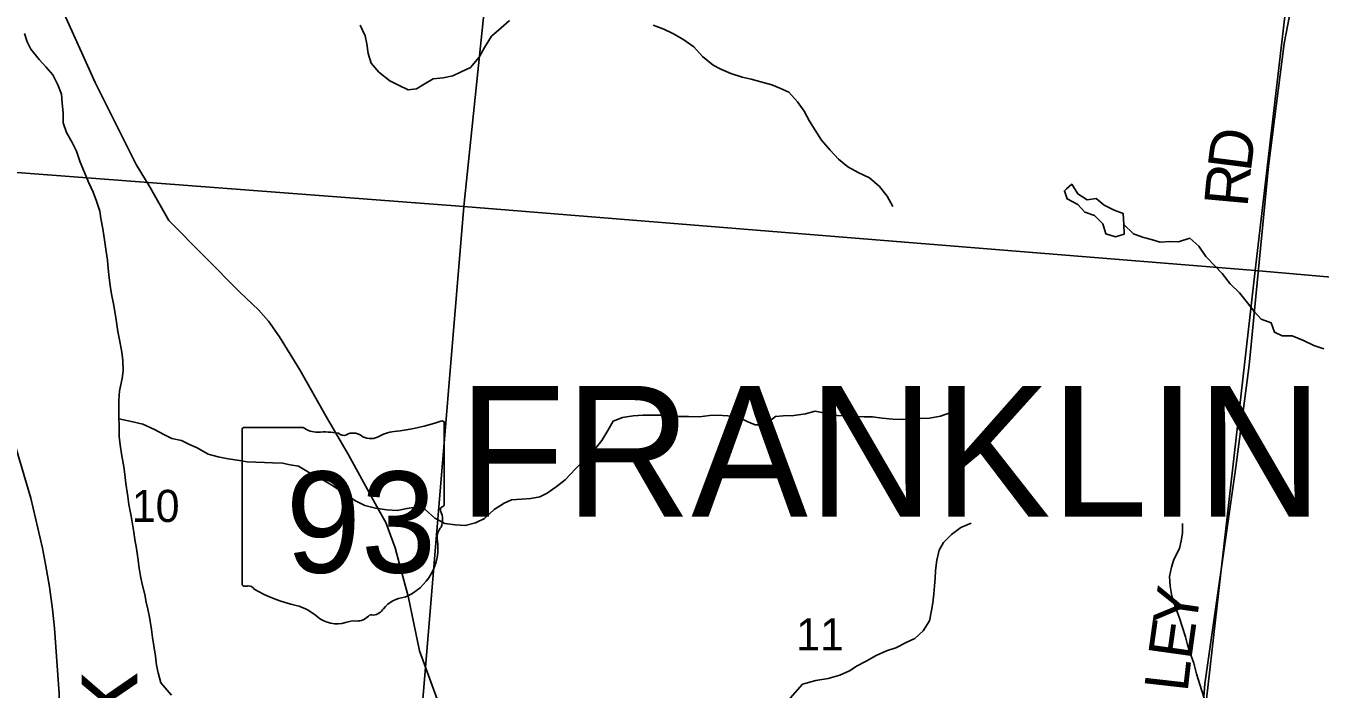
# Model space of a CAD drawing. Extents: x 1715311 to 2083412, y 146837 to 553079.
# Drawn here: x 1938656 to 1947566, y 364200 to 368764 of the extents above; entities that cross this region are included whole.
import ezdxf

# ---------------------------------------------------------------- set-up
doc = ezdxf.new("R2010")
doc.units = 0
for name, color, linetype in [('GM_X_Major_River', 7, 'Continuous'), ('GM_X_Major_River_Text', 7, 'Continuous'), ('GM_X_Minor_Lake', 7, 'Continuous'), ('GM_X_Minor_River', 7, 'Continuous'), ('GM_X_Rail_Line', 7, 'Continuous'), ('GM_X_Section', 7, 'Continuous'), ('GM_X_Section_Text', 7, 'Continuous'), ('GM_X_State_Location', 7, 'Continuous'), ('GM_X_State_Route', 7, 'Continuous'), ('GM_X_State_Shield', 7, 'Continuous'), ('GM_X_Township_Road', 7, 'Continuous'), ('GM_X_Township_Road_Text', 7, 'Continuous'), ('GM_X_Township_Text', 7, 'Continuous')]:
    doc.layers.add(name, color=color, linetype=linetype)

msp = doc.modelspace()

# ---------------------------------------------------------------- linework, layer by layer
at = {"layer": 'GM_X_Major_River'}
for points in [[(1938646.3, 368712.4), (1938665.8, 368654.1), (1938689.4, 368603.9), (1938748.9, 368533.3), (1938794.5, 368482.8), (1938842, 368428.4), (1938875.5, 368358), (1938900.9, 368293.7), (1938906.4, 368233.5), (1938913.8, 368165.4), (1938913.3, 368097.2), (1938936.7, 368031), (1938974.2, 367962.5), (1939003.7, 367902.2), (1939031.1, 367825.9), (1939060.5, 367755.5), (1939087.9, 367689.2), (1939119.4, 367618.8), (1939142.9, 367558.5), (1939164.3, 367488.2), (1939171.9, 367438.1), (1939185.3, 367367.9), (1939200.5, 367275.6)], [(1939200.5, 367275.6), (1939210, 367211.4), (1939217.5, 367151.2), (1939223, 367095.1), (1939230.5, 367030.9), (1939236, 366976.8), (1939245.5, 366918.6), (1939259, 366852.4), (1939272.3, 366772.2), (1939281.8, 366710), (1939289.4, 366659.8), (1939302.8, 366591.6), (1939316.2, 366519.4), (1939323.7, 366461.2), (1939325.1, 366389.1), (1939318.7, 366337.1), (1939300, 366253.1), (1939295.4, 366189), (1939296.9, 366130.9), (1939296.4, 366072.8), (1939297.9, 366008.7), (1939299.3, 365936.5), (1939306.7, 365864.3), (1939316.2, 365804.2), (1939329.6, 365730), (1939337.1, 365675.8), (1939344.6, 365615.6), (1939357.9, 365525.4), (1939365.4, 365471.2), (1939380.7, 365391), (1939390.3, 365334.8), (1939399.8, 365280.6), (1939407.4, 365230.5), (1939416.9, 365168.3), (1939426.3, 365102.1), (1939435.7, 365031.9), (1939445.3, 364977.8), (1939456.8, 364921.6), (1939474.2, 364851.3), (1939483.8, 364799.1), (1939495.4, 364749), (1939506.9, 364694.8), (1939520.2, 364610.5), (1939527.8, 364554.4), (1939537.3, 364498.2), (1939548.7, 364426), (1939556.2, 364363.8), (1939567.8, 364311.6), (1939585.2, 364243.4)], [(1939585.2, 364243.4), (1939657.8, 364157.4)]]:
    msp.add_lwpolyline(points, dxfattribs=at)
at = {"layer": 'GM_X_Minor_Lake'}
for points in [[(1945821.2, 367643.7), (1945805.7, 367630.1), (1945825.5, 367574), (1945897.3, 367535.7), (1945947.1, 367481.5), (1946012.9, 367459.2), (1946070.7, 367401), (1946090.4, 367332.8), (1946158.3, 367312.6), (1946216.3, 367330.4), (1946214.5, 367396.5)], [(1946214.5, 367396.5), (1946210.8, 367472.6), (1946148.9, 367496.8), (1946079.1, 367531.1), (1946025.3, 367575.3), (1945961.4, 367567.5), (1945897.5, 367607.8), (1945855.8, 367674), (1945821.2, 367643.7)]]:
    msp.add_lwpolyline(points, dxfattribs=at)
at = {"layer": 'GM_X_Minor_River'}
for points in [[(1940957.9, 368769.8), (1940991.6, 368695.5), (1941003.4, 368641.5), (1941013.2, 368573.3), (1941032.9, 368507.2), (1941086.7, 368446.9), (1941162.4, 368386.6), (1941222.2, 368356.4), (1941288.1, 368324.1), (1941346.1, 368331.9), (1941398.1, 368363.8), (1941460.2, 368399.6), (1941528.2, 368407.4), (1941596.1, 368421.2), (1941652.2, 368449), (1941716.2, 368478.9), (1941776.4, 368548.7), (1941812.6, 368616.7), (1941862.8, 368692.6), (1941929, 368750.5), (1941985.1, 368802.3)], [(1942974.1, 368769), (1943048, 368742.7), (1943109.8, 368712.4), (1943179.6, 368672.1), (1943255.4, 368619.8), (1943315.1, 368553.5), (1943386.8, 368493.2), (1943440.7, 368467), (1943510.5, 368436.8), (1943588.4, 368412.5), (1943648.3, 368398.2), (1943716.2, 368380), (1943792, 368357.7), (1943845.9, 368335.5), (1943909.7, 368309.3), (1943969.4, 368241), (1944015.2, 368176.8), (1944050.9, 368108.6), (1944090.7, 368046.3), (1944134.4, 367978.1), (1944192.1, 367909.8)], [(1944192.1, 367909.8), (1944249.9, 367847.6), (1944315.6, 367795.3), (1944385.4, 367755), (1944463.2, 367718.7), (1944533, 367658.4), (1944586.7, 367592.1), (1944624.4, 367521.9)], [(1947592.3, 366541), (1947522.5, 366565.2), (1947450.7, 366599.5), (1947372.8, 366631.8), (1947304.9, 366630), (1947251, 366656.2), (1947229.3, 366720.3), (1947161.4, 366746.6), (1947111.7, 366798.8), (1947065.9, 366859), (1947010.2, 366927.3), (1946946.5, 366989.6), (1946890.8, 367059.9), (1946841, 367112.1), (1946779.3, 367176.4), (1946731.5, 367248.6), (1946669.8, 367302.9), (1946591.8, 367279.1), (1946531.8, 367279.3), (1946465.9, 367275.5), (1946412, 367291.7), (1946344.1, 367310), (1946280.3, 367332.2), (1946214.5, 367396.5)], [(1939296.7, 366060.8), (1939391.9, 366039.8), (1939461.8, 366023.6), (1939541.6, 365987.3), (1939605.4, 365951), (1939661.3, 365924.8), (1939727.2, 365910.6), (1939783, 365884.3), (1939834.9, 365860.1), (1939910.7, 365817.8), (1939980.5, 365797.6), (1940048.4, 365785.3), (1940126.3, 365773), (1940180.3, 365762.8), (1940240.2, 365762.6), (1940300.1, 365758.5), (1940354.1, 365756.3), (1940424, 365754), (1940475.9, 365743.8), (1940533.9, 365733.6), (1940613.6, 365685.3), (1940689.4, 365647), (1940763.2, 365602.7), (1940841, 365552.4), (1940920.7, 365498), (1940990.5, 365463.8), (1941062.4, 365445.5), (1941140.3, 365433.2), (1941212.2, 365429), (1941280.2, 365442.8), (1941352.2, 365454.5), (1941406.1, 365436.3), (1941471.8, 365376), (1941539.6, 365339.8), (1941611.5, 365329.5), (1941681.5, 365325.3), (1941751.5, 365345.1), (1941813.5, 365374.9), (1941879.7, 365436.7), (1941949.7, 365480.5), (1941999.8, 365502.4), (1942067.7, 365506.2), (1942131.7, 365512), (1942193.7, 365523.8), (1942245.7, 365547.6), (1942307.8, 365591.5), (1942369.9, 365639.3), (1942440.1, 365715.2), (1942496.3, 365773), (1942566.5, 365842.9), (1942620.6, 365910.8), (1942662.8, 365978.7), (1942699, 366044.7), (1942763.1, 366068.5), (1942837, 366080.3), (1942907, 366084), (1942974.9, 366085.8), (1943026.9, 366085.6), (1943078.8, 366077.4), (1943146.7, 366075.2), (1943218.7, 366075), (1943294.6, 366074.7), (1943362.6, 366082.5), (1943418.5, 366084.3), (1943488.5, 366080.1), (1943556.4, 366075.8), (1943622.2, 366041.6), (1943676.1, 366019.4), (1943744, 366019.1), (1943816.2, 366075), (1943870.1, 366080.8), (1943942.1, 366082.5), (1944024, 366094.3), (1944090, 366112.1), (1944157.9, 366099.8), (1944241.8, 366083.5), (1944295.8, 366081.3), (1944427.6, 366072.9), (1944485.6, 366072.7), (1944551.5, 366064.5), (1944625.4, 366058.2), (1944689.3, 366056), (1944761.3, 366061.8), (1944813.2, 366061.6), (1944877.2, 366065.4), (1944953.2, 366077.1), (1945023.2, 366102.9)], [(1944001.7, 364233.4), (1944093.7, 364257.9), (1944179.7, 364271.6), (1944259.7, 364295.4), (1944325.7, 364325.2), (1944379.8, 364361), (1944441.8, 364392.9), (1944509.9, 364430.7), (1944581.9, 364462.5), (1944646, 364484.3), (1944722, 364522.1), (1944776.1, 364547.9), (1944834.2, 364599.8), (1944876.4, 364669.8), (1944890.6, 364741.8), (1944900.8, 364793.8), (1944907, 364855.9), (1944911.2, 364909.9), (1944915.4, 364960), (1944919.5, 365016), (1944927.8, 365088.1), (1944944, 365156.1), (1944974.2, 365208), (1945028.3, 365263.9), (1945092.4, 365311.8), (1945164.4, 365341.6)], [(1946737.3, 364231.5), (1946715.5, 364305.2), (1946695.7, 364377.4), (1946672, 364447.5), (1946654.2, 364503.6), (1946638.4, 364559.8), (1946618.7, 364623.9), (1946594.9, 364694.1), (1946569.2, 364768.2), (1946545.5, 364838.4), (1946533.7, 364908.5), (1946529.9, 364974.6), (1946542.2, 365038.6), (1946558.3, 365092.6), (1946598.5, 365166.6), (1946608.7, 365220.6), (1946618.9, 365272.7), (1946619.1, 365338.7)], [(1943902, 364119.8), (1944001.7, 364233.4)], [(1946767.6, 364137), (1946737.3, 364231.5)]]:
    msp.add_lwpolyline(points, dxfattribs=at)
at = {"layer": 'GM_X_Rail_Line'}
msp.add_lwpolyline([(1938556, 360365.7), (1938778.9, 362720.4), (1938837.3, 363302.4), (1938869.5, 363690.8), (1938883.1, 364037.4), (1938885.4, 364166.6), (1938854.2, 364619.1), (1938839.6, 364750), (1938819.6, 364903.1), (1938790.8, 365059.6), (1938770.8, 365169.3), (1938690.8, 365514.6), (1938582.1, 365878.3)], dxfattribs=at)
at = {"layer": 'GM_X_Section'}
for points in [[(1936715.6, 373285.2), (1937153.6, 373248.9), (1942217.9, 372775.4), (1941670.2, 367521.1), (1936391.8, 367922.8)], [(1942217.9, 372775.4), (1942460, 372757.2), (1947726.4, 372287.6), (1947118.7, 367081.4), (1941670.2, 367521.1)], [(1952998.8, 371814), (1952754.9, 369183.8), (1952509.1, 366607.6), (1947118.7, 367081.4), (1947726.4, 372287.6)], [(1941670.2, 367521.1), (1941225.5, 362171.3), (1936211.1, 362598.5), (1936391.8, 367922.8)], [(1947118.7, 367081.4), (1946509.9, 361725.8), (1941225.5, 362171.3), (1941670.2, 367521.1)], [(1947118.7, 367081.4), (1952509.1, 366607.6), (1952234.1, 363778.4), (1951966.4, 361232.3), (1946509.9, 361725.8)]]:
    msp.add_lwpolyline(points, close=True, dxfattribs=at)
at = {"layer": 'GM_X_State_Route'}
msp.add_lwpolyline([(1941488.5, 364129.5), (1941366.8, 364463.5), (1941288.1, 364838.5), (1941231, 365050.5), (1941197.9, 365172.2), (1941135.2, 365345.4), (1941085.5, 365432.1), (1940876.9, 365812.7), (1940724.3, 366077), (1940542.8, 366396.3), (1940402, 366624.9), (1940326.9, 366731.4), (1940258, 366809.6), (1940129.7, 366931.7), (1939640.7, 367424.1), (1939512.7, 367652.8), (1939415.7, 367810.3), (1939132.3, 368373.6), (1938889.4, 368914.8), (1938840.1, 369084.3), (1938756.5, 369674.7), (1938703, 370041.8), (1938680.7, 370167.2)], dxfattribs=at)
at = {"layer": 'GM_X_State_Shield'}
for p, q in [((1941537, 365474.7), (1941537, 366027.4)), ((1940144.8, 365983.1), (1940144.8, 364926.4)), ((1940566.2, 366001.2), (1940158.5, 366001.2)), ((1941536.9, 365474.8), (1941537, 365474.7))]:
    msp.add_line(p, q, dxfattribs=at)
for centre, radius, start, end in [((1941041.1, 367441.8), 1476.4, 275.84447, 288.90645), ((1941521.6, 366029.7), 15.5, 351.86209, 97.738), ((1940160.8, 365985.3), 16.1, 98.1301, 188.1301), ((1940663.3, 366123.9), 156.4, 231.61951, 271.11188), ((1940715.2, 365408), 561.6, 80.48669, 94.98827), ((1940842.7, 365990.8), 45.1, 219.79206, 297.10237), ((1940909, 365868.7), 93.8, 54.46668, 119.14113), ((1941030.1, 366036.2), 112.9, 233.85621, 294.82819), ((1941229.4, 365678.5), 297, 97.34618, 120.76885), ((1941533.4, 365434.1), 24, 107.94398, 210.33697), ((1941380.8, 365364.2), 144, 340.03296, 23.64957), ((1941520.5, 365472.5), 16.6, 289.60381, 7.73413), ((1941592.5, 365243.4), 104.8, 136.8065, 186.92959), ((1941123.8, 365173.1), 369.3, 292.30889, 8.98584), ((1940160.9, 364924.1), 16.3, 171.95839, 258.30661), ((1940163.4, 365032.2), 124.2, 267.33899, 280.60386), ((1940188.8, 364865.5), 44.8, 29.74838, 93.27175), ((1940754.1, 365814.8), 1066.1, 240.41292, 257.1985), ((1940436.2, 364451.7), 333.6, 47.18416, 75.83597), ((1941279.5, 364629.8), 202.2, 94.40312, 142.57675), ((1940797, 364860.2), 211.7, 230.70037, 286.29184), ((1940934.8, 364781.1), 112.8, 268.77702, 315.54927), ((1941036.8, 364678.8), 31.8, 65.75173, 132.64842), ((1941023.3, 364824), 119.3, 282.87319, 323.27711), ((1940919.3, 364494.9), 173.9, 85.69512, 111.20995)]:
    msp.add_arc(centre, radius, start, end, dxfattribs=at)
at = {"layer": 'GM_X_Township_Road'}
msp.add_lwpolyline([(1946662, 362794.4), (1946772.1, 364236.8), (1946985, 365727.1), (1947078.8, 366428.4), (1947210.3, 367799.7), (1947319.1, 368644), (1947402.9, 369087), (1947408, 369148.5), (1947384.1, 369187.9), (1947360.2, 369206.7), (1947326, 369211.8), (1947281.5, 369206.7), (1947249.1, 369210.1), (1947223.4, 369228.9), (1947208, 369290.5)], dxfattribs=at)

# ---------------------------------------------------------------- texts
at = {"layer": 'GM_X_Major_River_Text'}
msp.add_text('Creek', height=500.06, rotation=90.00032, dxfattribs=at).set_placement((1939423.9, 362524.9))
at = {"layer": 'GM_X_Section_Text'}
for s, p in [('10', (1939385.4, 365350.2)), ('11', (1943959.2, 364465.8))]:
    msp.add_text(s, height=221, rotation=0.00001, dxfattribs=at).set_placement(p)
at = {"layer": 'GM_X_State_Location'}
msp.add_text('93', height=1, rotation=0.00001, dxfattribs=at).set_placement((1940573.4, 365311.7))
for s in ['s', 'r']:
    msp.add_text(s, height=1, dxfattribs=at).set_placement((1940825.2, 365384.5))
at = {"layer": 'GM_X_State_Shield'}
msp.add_text('93', height=696.1, dxfattribs=at).set_placement((1940445.2, 365000.9))
at = {"layer": 'GM_X_Township_Road_Text'}
for s, rotation, p in [('D', 82.66894, (1947088.1, 367753.9)), ('R', 84.70768, (1947065.7, 367511.4)), ('Y', 81.8158, (1946709.5, 364616.4)), ('E', 82.02444, (1946678.4, 364394.4)), ('L', 83.5235, (1946653.3, 364173.5))]:
    msp.add_text(s, height=300, rotation=rotation, dxfattribs=at).set_placement(p)
at = {"layer": 'GM_X_Township_Text'}
msp.add_text('FRANKLIN', height=900, rotation=0.00001, dxfattribs=at).set_placement((1941632.7, 365386.2))

doc.saveas('drawing.dxf')
